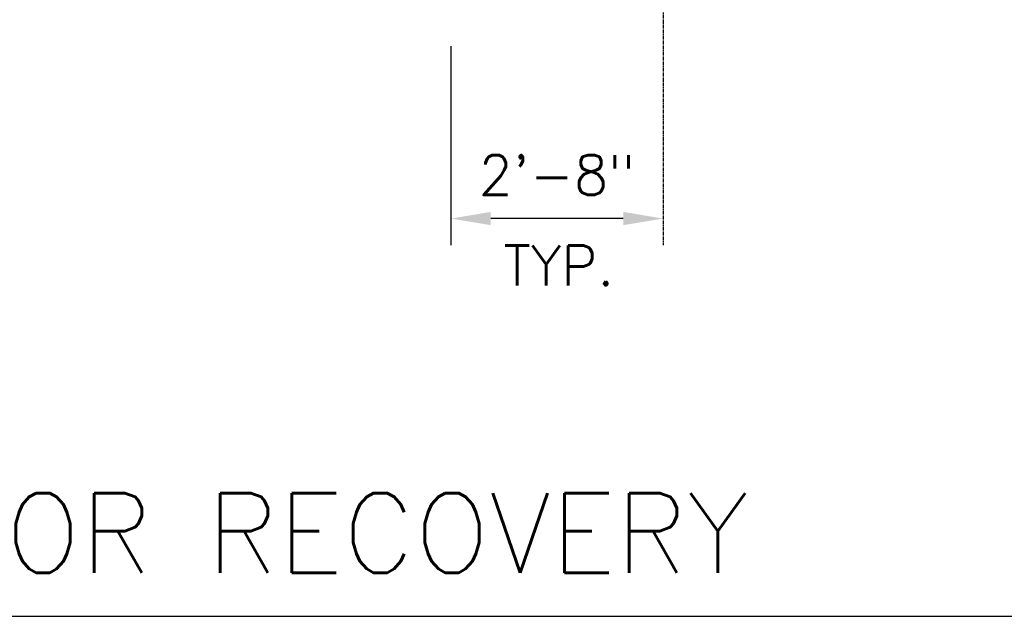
# Model space of a CAD drawing. Extents: x -169 to 6736, y -208 to 3022.
# Tile 526 of 656: x 5762 to 5911, y 1128 to 1218. Entities that reach past the tile are written whole.
import ezdxf

# ---------------------------------------------------------------- set-up
doc = ezdxf.new("R2010")
doc.units = 0
doc.header["$MEASUREMENT"] = 0
doc.header["$PDSIZE"] = 1
doc.linetypes.add('CENTER1', pattern=[0.6625, 0.5, -0.075, 0.0125, -0.075])
doc.layers.get('DEFPOINTS').update_dxf_attribs({"linetype": 'CONTINUOUS'})
for name, color, linetype in [('CENTERLINE', 3, 'CENTER1'), ('DIM', 3, 'CONTINUOUS'), ('FREEZE-OUTLINE-TITLES', 60, 'CONTINUOUS')]:
    doc.layers.add(name, color=color, linetype=linetype)
doc.styles.add('SIMPLEX', font='simplex')
doc.styles.add('TANK-SLAB$0$SIMPLEX', font='simplex')
doc.dimstyles.new('DIM64', dxfattribs={"dimscale": 64, "dimtxt": 0.09375, "dimasz": 0.09375, "dimexe": 0.0625, "dimexo": 0.0625, "dimgap": 0.046875, "dimtad": 1, "dimdec": 4, "dimzin": 3, "dimdsep": 46, "dimlunit": 4, "dimtxsty": 'SIMPLEX', "dimcen": 0, "dimclrd": 256, "dimclre": 256, "dimclrt": 256, "dimadec": 0, "dimazin": 0, "dimtfac": 1, "dimtdec": 4, "dimtmove": 0, "dimatfit": 3, "dimfxl": 1, "dimfrac": 2, "dimtolj": 1, "dimtzin": 0, "dimarcsym": 0})

# ---------------------------------------------------------------- blocks, each defined once
blk = doc.blocks.new('*D97')
at = {"layer": 'DEFPOINTS', "color": 0, "transparency": 16777216}
for p in [(5859.15, 1250.02), (5827.15, 1218.02), (5827.15, 1188.02)]:
    blk.add_point(p, dxfattribs=at)
at = {"layer": 'DIM', "lineweight": -2, "transparency": 16777216}
for p, q in [((5827.15, 1214.02), (5827.15, 1184.02)), ((5853.15, 1188.02), (5833.15, 1188.02))]:
    blk.add_line(p, q, dxfattribs=at)
at = {"layer": 'DIM', "transparency": 16777216}
for points in [[(5833.15, 1189.02), (5833.15, 1187.02), (5827.15, 1188.02)], [(5853.15, 1189.02), (5853.15, 1187.02), (5859.15, 1188.02)]]:
    blk.add_solid(points, dxfattribs=at)
at = {"layer": 'DIM', "transparency": 16777216, "insert": (5843.15, 1194.59), "char_height": 6, "attachment_point": 5, "style": 'SIMPLEX'}
blk.add_mtext('\\A1;2\'-8"', dxfattribs=at)

msp = doc.modelspace()

# ---------------------------------------------------------------- linework, layer by layer
at = {"layer": 'CENTERLINE'}
msp.add_line((5859.15422, 1250.01839), (5859.15422, 1184.01839), dxfattribs=at)
at = {"layer": 'FREEZE-OUTLINE-TITLES', "linetype": 'Continuous'}
msp.add_lwpolyline([(6657.53241, 1668.02207), (5613.53241, 1668.02207), (5613.53241, 1128.01471), (6657.53241, 1128.01471)], close=True, dxfattribs=at)

# ---------------------------------------------------------------- texts
at = {"layer": 'DIM', "style": 'TANK-SLAB$0$SIMPLEX'}
msp.add_text('TYP.', height=6, dxfattribs=at).set_placement((5835.07527, 1177.93413))
at = {"layer": 'FREEZE-OUTLINE-TITLES', "linetype": 'Continuous', "insert": (5623.65137, 1134.59727), "char_height": 12, "attachment_point": 7, "style": 'SIMPLEX'}
msp.add_mtext('\\A1;STAGE I & II VAPOR RECOVERY ', dxfattribs=at)

# ---------------------------------------------------------------- dimensions: what is measured, and where the dimension line sits
at = {"layer": 'DIM'}
dim = msp.add_linear_dim(base=(5827.15422, 1188.01839), p1=(5859.15422, 1250.01839), p2=(5827.15422, 1218.01839), angle=180, dimstyle='DIM64', override={"dimse1": 1}, dxfattribs=at)
dim.commit()
dim.dimension.update_dxf_attribs({"geometry": '*D97', "text_midpoint": (5843.15422, 1194.58982)})

doc.saveas('drawing.dxf')
